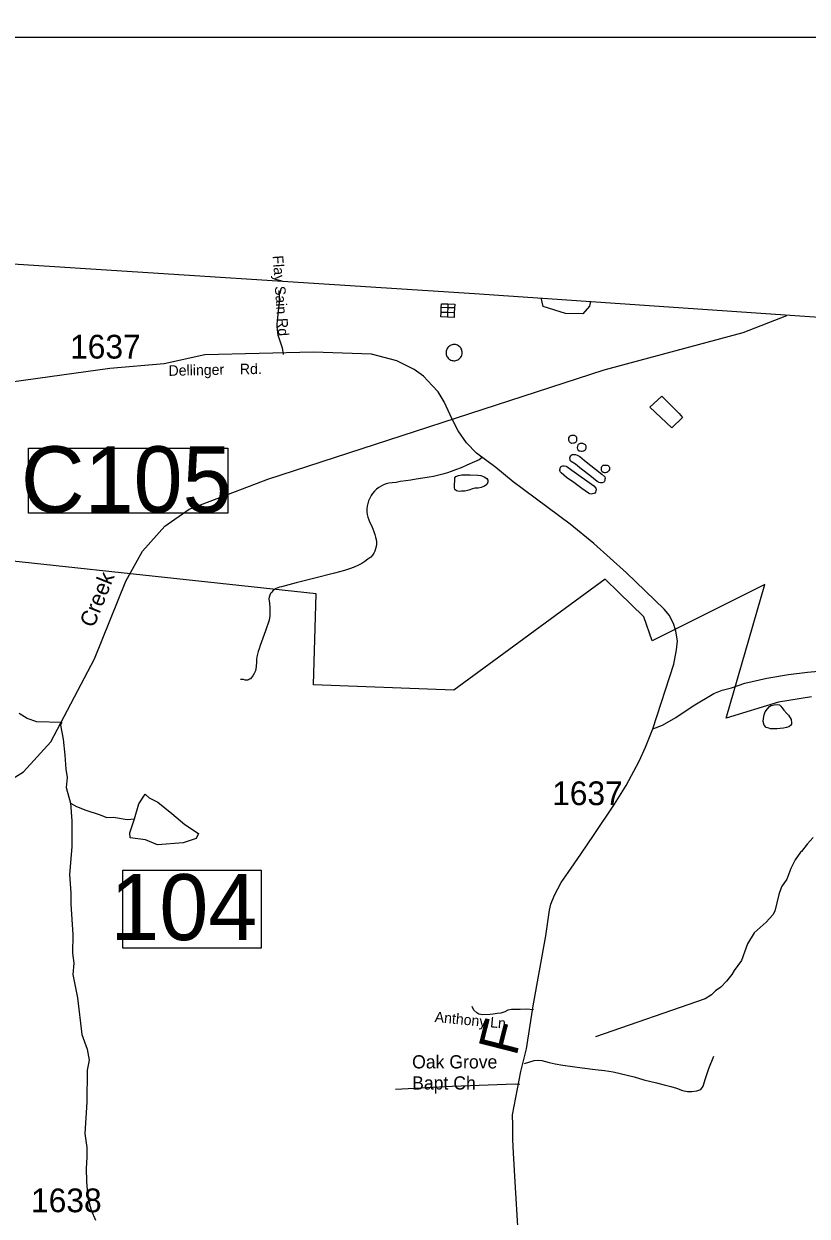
# Model space of a CAD drawing. Extents: x 1268485 to 1426702, y 514839 to 616766.
# Drawn here: x 1290985 to 1295859, y 609353 to 616766 of the extents above; entities that cross this region are included whole.
import ezdxf

# ---------------------------------------------------------------- set-up
doc = ezdxf.new("R2010")
doc.units = 0
for name, color, linetype in [('Old_Level_10', 7, 'Continuous'), ('Old_Level_11', 7, 'Continuous'), ('Old_Level_21', 7, 'Continuous'), ('Old_Level_22', 7, 'Continuous'), ('Old_Level_31', 7, 'Continuous'), ('Old_Level_32', 7, 'Continuous'), ('Old_Level_35', 7, 'Continuous'), ('Old_Level_50', 7, 'Continuous'), ('Old_Level_52', 7, 'Continuous'), ('Old_Level_59', 7, 'Continuous'), ('Old_Level_60', 7, 'Continuous'), ('Old_Level_62', 7, 'Continuous'), ('Old_Level_63', 7, 'Continuous'), ('Old_Level_8', 7, 'Continuous')]:
    doc.layers.add(name, color=color, linetype=linetype)

msp = doc.modelspace()

# ---------------------------------------------------------------- linework, layer by layer
at = {"layer": 'Old_Level_22'}
msp.add_line((1293400.708, 610353.832), (1293400.708, 610353.832), dxfattribs=at)
at = {"layer": 'Old_Level_31'}
msp.add_line((1293653.641, 614306.16), (1293653.641, 614306.16), dxfattribs=at)
for points in [[(1291013.481, 614128.527), (1292254.132, 614128.527), (1292254.132, 613724.536), (1291013.481, 613724.536), (1291013.481, 614128.527)], [(1291599.935, 611503.417), (1292461.926, 611503.417), (1292461.926, 611020.046), (1291599.935, 611020.046), (1291599.935, 611503.417)]]:
    msp.add_lwpolyline(points, dxfattribs=at)
at = {"layer": 'Old_Level_32'}
for points in [[(1294898.276, 612382.89), (1295028.585, 612785.416), (1295046.559, 612874.06), (1295051.052, 612930.734), (1295040.567, 612990.314), (1295030.083, 613032.456), (1295001.308, 613087.079), (1294968.893, 613127.835), (1294734.124, 613353.477), (1294530.891, 613534.366), (1294383.343, 613656.459), (1294030.423, 613918.99), (1293920.887, 614008.325), (1293802.237, 614097.613), (1293739.67, 614160.223), (1293688.144, 614235.356), (1293650.813, 614308.155), (1293600.064, 614415.621), (1293563.01, 614478.43), (1293526.259, 614517.599), (1293472.554, 614575.983), (1293414.263, 614617.894), (1293304.969, 614670.741), (1293148.312, 614712.653), (1292787.458, 614725.41), (1292111.652, 614707.186), (1291858.005, 614652.659), (1291518.947, 614623.159), (1290607.386, 614497.402)], [(1294898.276, 612382.89), (1294958.19, 612406.14), (1295040.57, 612454.095), (1295149.912, 612526.754), (1295277.228, 612602.319), (1295329.651, 612624.116), (1295387.372, 612638.899), (1295471.484, 612667.013), (1295607.637, 612697.922), (1295742.823, 612721.312), (1295861.381, 612736.013), (1295996.186, 612747.637), (1296238.623, 612748.554), (1296311.692, 612732.31), (1296382.627, 612698.23), (1296566.624, 612600.734), (1296677.702, 612521.747), (1296951.802, 612365.454)], [(1294057.541, 609291.759), (1294044.529, 609531.91), (1294031.032, 609745.377), (1294028.037, 609829.661), (1294028.037, 609918.305), (1294024.492, 609983.835), (1294077.466, 610252.534), (1294113.413, 610393.492), (1294153.824, 610661.723), (1294232.152, 611096.884), (1294255.707, 611255.226), (1294263.196, 611293.009), (1294287.161, 611349.683), (1294329.1, 611426.701), (1294372.537, 611490.641), (1294450.424, 611603.988), (1294532.805, 611726.055), (1294660.121, 611914.968), (1294732.017, 612029.768), (1294812.9, 612182.351), (1294851.843, 612269.542), (1294898.276, 612382.89)]]:
    msp.add_lwpolyline(points, dxfattribs=at)
at = {"layer": 'Old_Level_35'}
for points in [[(1292571.542, 615107.397), (1292572.772, 615067.925), (1292573.08, 615034.86), (1292561.289, 614921.312), (1292559.546, 614896.142), (1292559.751, 614884.864), (1292560.777, 614864.564), (1292563.852, 614848.314), (1292566.21, 614830.885), (1292570.517, 614814.736), (1292591.534, 614752.708), (1292599.326, 614709.442)], [(1293836.611, 614069.372), (1293817.643, 614056.351), (1293789.244, 614042.51), (1293740.954, 614021.39), (1293705.275, 614006.063), (1293670.211, 613992.888), (1293643.964, 613983.353), (1293619.871, 613975.356), (1293592.086, 613966.641), (1293558.663, 613957.875), (1293533.031, 613952.749), (1293505.964, 613948.391), (1293466.594, 613941.83), (1293425.789, 613935.268), (1293392.16, 613929.373), (1293360.787, 613924.298), (1293327.261, 613919.889), (1293302.347, 613915.48), (1293276.101, 613911.892), (1293256.416, 613910.457), (1293239.499, 613906.048), (1293223.095, 613899.999), (1293207.511, 613892.259), (1293192.747, 613882.98), (1293179.009, 613872.317), (1293166.398, 613860.27), (1293155.018, 613846.993), (1293145.175, 613832.691), (1293136.665, 613817.363), (1293129.899, 613801.318), (1293124.772, 613784.606), (1293121.286, 613767.587), (1293119.646, 613750.208), (1293119.749, 613732.728), (1293121.594, 613715.401), (1293125.285, 613698.33), (1293130.616, 613681.773), (1293137.588, 613665.727), (1293146.098, 613650.553), (1293157.171, 613627.229), (1293163.015, 613610.415), (1293169.474, 613590.73), (1293173.882, 613575.351), (1293177.368, 613560.945), (1293179.009, 613546.182), (1293179.009, 613531.315), (1293177.266, 613516.552), (1293173.78, 613502.147), (1293168.653, 613488.203), (1293161.887, 613474.978), (1293153.582, 613462.623), (1293144.047, 613451.294), (1293126.105, 613436.838), (1293107.343, 613423.51), (1293087.76, 613411.565), (1293067.358, 613400.954), (1293039.163, 613388.138), (1293010.148, 613376.86), (1292980.518, 613367.376), (1292917.772, 613351.331), (1292787.154, 613316.985), (1292679.707, 613291.507), (1292587.843, 613265.209), (1292576.258, 613263.415), (1292564.878, 613260.186), (1292554.112, 613255.418), (1292544.167, 613249.266), (1292535.145, 613241.833), (1292527.046, 613233.272), (1292520.279, 613223.686), (1292514.742, 613213.229), (1292510.744, 613202.258), (1292508.283, 613190.775), (1292512.487, 613164.58), (1292514.845, 613138.128), (1292515.665, 613111.574), (1292514.64, 613085.071), (1292511.872, 613058.619), (1292487.881, 612992.233), (1292454.97, 612900.985), (1292448.408, 612881.249), (1292442.667, 612864.486), (1292437.745, 612848.133), (1292434.362, 612831.37), (1292432.619, 612814.453), (1292432.414, 612797.331), (1292429.646, 612769.854), (1292425.75, 612742.634), (1292418.881, 612727.358), (1292410.268, 612712.952), (1292400.221, 612699.573), (1292394.992, 612694.857), (1292389.045, 612691.064), (1292382.484, 612688.295), (1292375.615, 612686.552), (1292368.643, 612685.937), (1292361.466, 612686.398), (1292352.546, 612689.013), (1292343.216, 612690.243), (1292333.886, 612690.038)], [(1294155.262, 610636.852), (1294112.098, 610639.21), (1294073.343, 610638.953), (1294019.21, 610637.672), (1293997.269, 610633.314), (1293977.481, 610623.831), (1293953.593, 610616.141), (1293930.525, 610613.578), (1293905.406, 610608.452), (1293884.593, 610606.145), (1293841.532, 610604.761), (1293816.618, 610609.938), (1293803.392, 610618.448), (1293785.758, 610633.981), (1293773.967, 610656.895)], [(1294099.385, 610303.437), (1294160.901, 610320.149), (1294184.789, 610322.148), (1294207.755, 610320.149), (1294231.643, 610315.022), (1294253.482, 610308.051), (1294290.493, 610300.822), (1294338.886, 610291.8), (1294459.456, 610275.858), (1294538.709, 610265.758), (1294597.764, 610259.914), (1294651.385, 610250.379), (1294781.491, 610219.006), (1294842.084, 610201.424), (1294921.336, 610181.789), (1294968.601, 610170.102), (1295010.124, 610159.49), (1295046.213, 610148.315), (1295082.405, 610134.525), (1295113.778, 610129.194), (1295141.357, 610128.63), (1295171.602, 610133.449), (1295196.106, 610139.805), (1295210.972, 610161.336), (1295225.839, 610208.139), (1295247.164, 610270.834), (1295277.922, 610348.394)], [(1294071.498, 610171.742), (1294041.048, 610174.1), (1293650.731, 610158.568), (1293298.144, 610141.804)]]:
    msp.add_lwpolyline(points, dxfattribs=at)
at = {"layer": 'Old_Level_50'}
msp.add_line((1293651.341, 614306.16), (1293651.341, 614306.16), dxfattribs=at)
msp.add_lwpolyline([(1295886.622, 612581.797), (1295681.101, 612548.561), (1295355.692, 612448.854), (1295595.467, 613279.747), (1294893.27, 612930.772), (1294841.89, 613080.333), (1294687.749, 613229.893), (1294602.116, 613312.982), (1293660.144, 612623.341), (1292786.68, 612656.577), (1292803.807, 613221.584), (1290029.274, 613520.706), (1289755.246, 612556.87), (1288522.12, 612839.374), (1288350.852, 612556.87), (1288162.459, 612689.813), (1288025.444, 612523.634), (1287700.036, 612639.96), (1287528.769, 611958.627), (1285131.024, 611385.312)], dxfattribs=at)
at = {"layer": 'Old_Level_52'}
msp.add_lwpolyline([(1417490.345, 606272.262), (1410404.395, 606978.527), (1399228.937, 608025.409), (1372762.344, 609712.351), (1345012.522, 611503.691), (1343316.298, 611618.759), (1335764.886, 612097.479), (1329660.442, 612601.069), (1320839.383, 613219.03), (1293789.865, 615087.953), (1289276.523, 615375.373), (1273925.162, 616396.533), (1271819.299, 616532.294), (1270317.18, 616641.117), (1269751.593, 616674.893), (1268485.228, 616765.973)], dxfattribs=at)
at = {"layer": 'Old_Level_59'}
for points in [[(1292502.283, 613935.747), (1294596.124, 614614.81), (1295460.213, 614846.879), (1295732.841, 614953.707)], [(1289535.282, 608556.411), (1290202.214, 609573.726), (1290264.242, 609730.026), (1290275.213, 611180.616), (1290245.275, 611306.006), (1290276.238, 611581.083), (1290310.13, 611694.679), (1290412.238, 611775.465), (1290728.062, 611958.419), (1290982.232, 612115.039), (1291153.246, 612301.994), (1291424.222, 612818.418), (1291619.227, 613300.342), (1291724.213, 613488.58), (1291861.291, 613643.394), (1292014.259, 613748.689), (1292502.283, 613935.747)]]:
    msp.add_lwpolyline(points, dxfattribs=at)
at = {"layer": 'Old_Level_60'}
for points in [[(1294354.162, 614964.373), (1294216.81, 615009.562), (1294204.623, 615061.771)], [(1294510.277, 615042.007), (1294505.183, 615010.561), (1294462.122, 614962.22), (1294354.162, 614964.373)]]:
    msp.add_lwpolyline(points, dxfattribs=at)
at = {"layer": 'Old_Level_62'}
for p, q in [((1293623.562, 615024.812), (1293622.844, 615000.821)), ((1293580.603, 614972.165), (1293582.244, 615002.103)), ((1293621.819, 614970.833), (1293580.603, 614972.165)), ((1293621.819, 614970.833), (1293620.998, 614942.433)), ((1293622.844, 615000.821), (1293621.819, 614970.833)), ((1293663.034, 614969.5), (1293621.819, 614970.833)), ((1293664.469, 614999.437), (1293622.844, 615000.821)), ((1293664.469, 614999.437), (1293663.034, 614969.5)), ((1291221.581, 612422.65), (1291213.277, 612406.81))]:
    msp.add_line(p, q, dxfattribs=at)
for points in [[(1293582.244, 615002.103), (1293583.679, 615026.094), (1293619.563, 615024.915), (1293623.562, 615024.812)], [(1293623.562, 615024.812), (1293665.597, 615023.428), (1293664.469, 614999.437)], [(1293620.998, 614942.433), (1293578.963, 614944.227), (1293580.603, 614972.165)], [(1293622.844, 615000.821), (1293619.46, 615000.924), (1293582.244, 615002.103)], [(1293663.034, 614969.5), (1293661.701, 614940.741), (1293620.998, 614942.433)], [(1293711.992, 614714.182), (1293712.505, 614720.693), (1293712.197, 614727.254), (1293711.07, 614733.714), (1293709.122, 614739.968), (1293706.353, 614745.914), (1293702.867, 614751.451), (1293698.664, 614756.474), (1293693.845, 614760.934), (1293688.514, 614764.727), (1293682.67, 614767.752), (1293676.518, 614770.059), (1293670.162, 614771.494), (1293663.6, 614772.109), (1293657.038, 614771.904), (1293650.579, 614770.776), (1293644.325, 614768.88), (1293638.379, 614766.163), (1293632.842, 614762.677), (1293627.716, 614758.525), (1293623.307, 614753.706), (1293619.411, 614748.375), (1293616.336, 614742.633), (1293613.977, 614736.482), (1293612.542, 614730.125), (1293611.824, 614723.564), (1293612.029, 614717.002), (1293613.157, 614710.543), (1293615.003, 614704.289), (1293617.668, 614698.29), (1293621.052, 614692.703), (1293625.255, 614687.577), (1293629.971, 614683.066), (1293635.303, 614679.221), (1293641.044, 614676.094), (1293647.196, 614673.736), (1293653.552, 614672.198), (1293660.012, 614671.48), (1293666.573, 614671.634), (1293673.135, 614672.659), (1293679.389, 614674.454), (1293685.438, 614677.119), (1293690.974, 614680.503), (1293696.101, 614684.604), (1293700.714, 614689.32), (1293704.61, 614694.6), (1293707.686, 614700.341), (1293710.147, 614706.442), (1293711.992, 614714.182)], [(1294879.319, 614382.542), (1294955.308, 614451.447), (1295062.515, 614342.861), (1295083.737, 614318.1), (1295017.095, 614254.842), (1294879.319, 614382.542)], [(1294375.921, 614184.499), (1294375.921, 614191.316), (1294379.407, 614199.006), (1294381.868, 614202.697), (1294386.174, 614205.927), (1294390.173, 614207.721), (1294394.991, 614208.798), (1294399.195, 614209.413), (1294404.321, 614209.053), (1294408.012, 614208.592), (1294412.216, 614207.055), (1294416.009, 614205.67), (1294418.777, 614203.569), (1294421.238, 614200.749), (1294423.801, 614194.495), (1294424.109, 614190.753), (1294423.801, 614183.576), (1294423.801, 614179.526), (1294423.186, 614173.579), (1294420.725, 614167.992), (1294417.342, 614163.994), (1294413.036, 614161.379), (1294409.755, 614159.995), (1294403.809, 614159.328), (1294395.196, 614157.842), (1294390.685, 614159.277), (1294386.584, 614160.354), (1294383.406, 614162.199), (1294379.817, 614166.608), (1294377.049, 614171.221), (1294375.306, 614176.86), (1294375.921, 614184.499)], [(1294429.952, 614130.313), (1294430.875, 614141.386), (1294433.335, 614148.41), (1294436.308, 614152.459), (1294440.102, 614155.432), (1294444.408, 614157.74), (1294448.407, 614158.457), (1294454.148, 614158.56), (1294460.197, 614158.15), (1294465.528, 614157.124), (1294469.219, 614155.279), (1294472.5, 614153.074), (1294476.499, 614150.153), (1294478.959, 614147.538), (1294480.702, 614142.976), (1294481.933, 614138.772), (1294482.035, 614130.108), (1294481.112, 614126.52), (1294479.164, 614122.573), (1294476.601, 614116.062), (1294471.885, 614110.988), (1294466.451, 614109.091), (1294459.787, 614107.502), (1294453.943, 614108.065), (1294447.279, 614108.783), (1294441.435, 614110.116), (1294436.821, 614112.371), (1294433.13, 614116.575), (1294430.772, 614122.521), (1294429.952, 614130.313)], [(1294391.28, 614044.348), (1294384.513, 614050.756), (1294383.283, 614057.984), (1294382.77, 614066.956), (1294384, 614074.183), (1294387.281, 614081.002), (1294391.177, 614085.41), (1294397.124, 614087.973), (1294406.044, 614088.794), (1294416.399, 614088.589), (1294427.369, 614084.488), (1294435.161, 614080.54), (1294444.081, 614075.465), (1294472.788, 614052.038), (1294580.133, 613966.018), (1294598.793, 613950.383), (1294601.663, 613941.72), (1294600.433, 613935.517), (1294599.203, 613926.956), (1294596.332, 613919.421), (1294593.154, 613916.755), (1294588.232, 613914.089), (1294583.721, 613912.859), (1294577.877, 613911.936), (1294573.058, 613911.731), (1294565.472, 613913.627), (1294560.345, 613916.191), (1294552.553, 613920.497), (1294505.494, 613958.175), (1294453.923, 613996.981), (1294417.732, 614027.842), (1294391.28, 614044.348)], [(1294328.176, 613974.238), (1294323.665, 613978.289), (1294321.82, 613981.928), (1294319.974, 613988.849), (1294319.769, 613994.078), (1294320.897, 613999.922), (1294323.05, 614009.046), (1294327.151, 614013.865), (1294332.38, 614016.633), (1294337.711, 614018.837), (1294346.836, 614018.581), (1294359.242, 614015.659), (1294363.138, 614014.583), (1294393.998, 613990.95), (1294437.777, 613960.449), (1294488.014, 613923.898), (1294530.768, 613892.782), (1294544.609, 613879.351), (1294545.942, 613869.508), (1294544.814, 613863.305), (1294541.02, 613854.591), (1294537.022, 613849.106), (1294531.383, 613845.978), (1294523.796, 613843.21), (1294513.953, 613842.8), (1294505.444, 613844.338), (1294498.37, 613847.773), (1294457.462, 613877.198), (1294406.916, 613914.773), (1294362.215, 613945.583), (1294328.176, 613974.238)], [(1294579.247, 613995.013), (1294579.76, 614008.597), (1294581.297, 614013.518), (1294583.758, 614017.056), (1294589.91, 614021.515), (1294594.831, 614022.592), (1294602.52, 614022.9), (1294609.492, 614022.848), (1294614.926, 614021.874), (1294619.54, 614019.977), (1294622.718, 614017.466), (1294625.486, 614014.954), (1294627.947, 614010.494), (1294628.972, 614005.47), (1294629.075, 614000.549), (1294627.947, 613995.474), (1294624.871, 613988.707), (1294622.923, 613985.58), (1294617.489, 613979.839), (1294611.85, 613976.353), (1294604.468, 613974.763), (1294599.137, 613975.225), (1294593.703, 613975.738), (1294588.782, 613977.481), (1294583.451, 613981.684), (1294580.99, 613985.478), (1294579.657, 613990.04), (1294579.247, 613995.013)], [(1293693.114, 613858.979), (1293677.837, 613862.875), (1293667.38, 613870.512), (1293664.201, 613884.2), (1293667.38, 613944.383), (1293672.813, 613951.918), (1293688.295, 613957.455), (1293709.415, 613961.402), (1293725.102, 613962.478), (1293762.011, 613962.171), (1293809.583, 613959.864), (1293828.756, 613957.301), (1293849.876, 613950.278), (1293865.665, 613940.179), (1293872.739, 613928.747), (1293872.739, 613917.213), (1293866.178, 613902.911), (1293850.901, 613890.864), (1293830.909, 613884.303), (1293811.531, 613879.996), (1293791.436, 613878.715), (1293775.442, 613875.28), (1293753.091, 613867.283), (1293729.51, 613861.644), (1293708.492, 613859.799), (1293693.114, 613858.979)], [(1295587.581, 612448.224), (1295591.989, 612470.318), (1295597.628, 612488.977), (1295611.674, 612506.868), (1295624.798, 612521.12), (1295634.333, 612527.322), (1295653.71, 612533.013), (1295673.293, 612534.499), (1295686.826, 612532.705), (1295695.746, 612523.631), (1295714.2, 612499.692), (1295732.758, 612477.802), (1295742.087, 612467.652), (1295753.365, 612451.863), (1295758.287, 612441.867), (1295759.927, 612435.151), (1295761.67, 612426.693), (1295761.567, 612411.929), (1295755.723, 612403.676), (1295744.343, 612394.551), (1295729.989, 612391.424), (1295711.33, 612386.964), (1295691.03, 612384.76), (1295672.165, 612382.504), (1295630.027, 612383.273), (1295619.466, 612387.221), (1295603.472, 612391.065), (1295591.272, 612405.163), (1295585.633, 612429), (1295587.581, 612448.224)], [(1291221.581, 612422.65), (1291065.639, 612426.495), (1291006.072, 612447.923), (1290956.859, 612479.193)], [(1291213.277, 612406.81), (1291229.168, 612318.432), (1291240.754, 612220.059), (1291246.495, 612131.886), (1291255.21, 612079.649), (1291247.726, 612017.775), (1291275.408, 611921.041)], [(1291275.408, 611921.041), (1291282.584, 611810.826), (1291282.789, 611648.732), (1291268.538, 611476.95), (1291277.663, 611362.684), (1291277.971, 611292.608), (1291289.351, 611104.216), (1291288.531, 610988.157), (1291294.99, 610925.975), (1291289.249, 610856.103), (1291319.801, 610711.286), (1291346.151, 610482.448), (1291377.934, 610391.66), (1291392.287, 610323.225), (1291378.754, 610261.504), (1291377.729, 610061.476), (1291365.015, 609867.65), (1291376.908, 609779.324), (1291377.421, 609719.244), (1291373.628, 609649.321), (1291375.781, 609569.196), (1291383.265, 609466.927), (1291403.36, 609390.443), (1291429.914, 609327.748)], [(1291275.408, 611921.041), (1291312.83, 611900.126), (1291370.347, 611876.699), (1291453.803, 611850.606), (1291501.272, 611831.433), (1291543.411, 611834.458), (1291626.969, 611818.362), (1291673.522, 611824.041)], [(1291673.522, 611824.041), (1291699.642, 611916.706), (1291740.011, 611976.107), (1291765.462, 611954.714), (1291817.703, 611926.202), (1291905.564, 611857.297), (1291986.301, 611788.392), (1292071.787, 611731.367), (1292057.539, 611700.479), (1291976.803, 611674.342), (1291815.999, 611662.471), (1291742.386, 611693.359), (1291647.401, 611705.239), (1291645.026, 611736.128), (1291673.522, 611824.041)], [(1295895.231, 611707.992), (1295858.219, 611666.931), (1295823.155, 611619.82), (1295817.106, 611615.975), (1295783.068, 611568.352), (1295757.026, 611514.475), (1295732.317, 611447.73), (1295700.021, 611400.927), (1295682.9, 611353.355), (1295656.55, 611250.06), (1295645.99, 611226.325), (1295602.929, 611181.418), (1295529.418, 611115.238), (1295487.793, 611046.289), (1295449.96, 610943.25), (1295403.926, 610880.402), (1295389.265, 610854.77), (1295356.354, 610813.607), (1295321.495, 610776.492), (1295288.892, 610753.27), (1295264.388, 610729.894), (1295223.788, 610704.877), (1294542.63, 610467.367)]]:
    msp.add_lwpolyline(points, dxfattribs=at)
at = {"layer": 'Old_Level_63'}
msp.add_line((1305516.95, 616680.45), (1278611.149, 616680.45), dxfattribs=at)

# ---------------------------------------------------------------- texts
at = {"layer": 'Old_Level_10'}
for s, height, rotation, p in [('Flay Sain Rd', 65.61666, 273.9565861, (1292533.22, 615323.862)), ('Anthony Ln', 65.6167, 354.5706083, (1293539.197, 610560.547))]:
    msp.add_text(s, height=height, rotation=rotation, dxfattribs=at).set_placement(p)
at = {"layer": 'Old_Level_11'}
msp.add_text('Dellinger    Rd.', height=65.61666, rotation=1.2193083, dxfattribs=at).set_placement((1291885.737, 614577.261))
at = {"layer": 'Old_Level_21'}
msp.add_text('Creek', height=98.425, rotation=68.2111611, dxfattribs=at).set_placement((1291420.414, 613006.999))
at = {"layer": 'Old_Level_22'}
msp.add_text('F', height=246.062, rotation=75.6932833, dxfattribs=at).set_placement((1294048.899, 610341.062))
for s, p in [('Oak Grove', (1293400.708, 610271.811)), ('Bapt Ch', (1293400.708, 610140.578))]:
    msp.add_text(s, height=82.0208, dxfattribs=at).set_placement(p)
at = {"layer": 'Old_Level_31'}
for s, p in [('C105', (1290966.706, 613729.213)), ('104', (1291522.909, 611069.67))]:
    msp.add_text(s, height=410.1042, dxfattribs=at).set_placement(p)
at = {"layer": 'Old_Level_8'}
for s, p in [('1637', (1291272.743, 614685.006)), ('1637', (1294271.971, 611908.521)), ('1638', (1291029.815, 609377.692))]:
    msp.add_text(s, height=147.6375, dxfattribs=at).set_placement(p)

doc.saveas('drawing.dxf')
